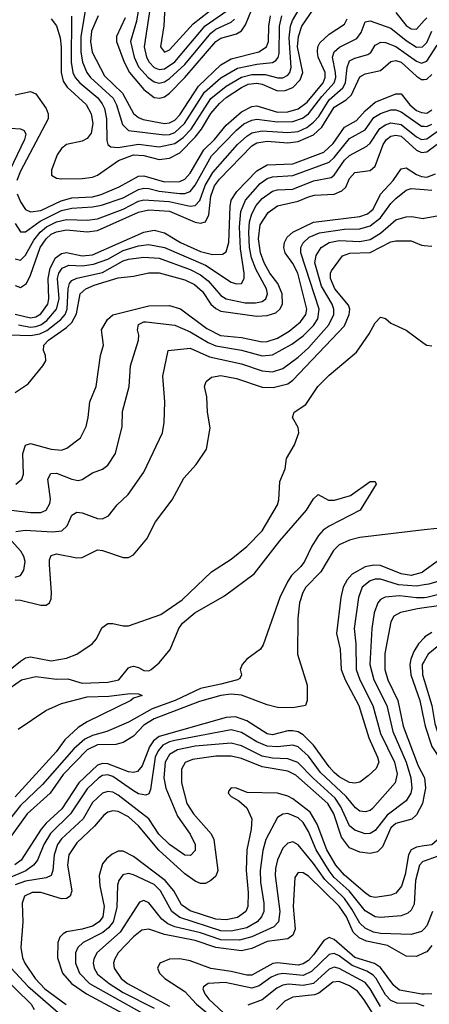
# Model space of a CAD drawing. Header units: inches. Extents: x 990535 to 1117859, y 769386 to 892122.
# Tile 773 of 1056: x 1068427 to 1070020, y 852930 to 856755. Entities that reach past the tile are written whole.
import ezdxf

# ---------------------------------------------------------------- set-up
doc = ezdxf.new("R2010")
doc.units = ezdxf.units.IN
doc.header["$MEASUREMENT"] = 0
doc.layers.add('B0865', color=7, linetype='Continuous')
doc.layers.add('B0875', color=7, linetype='Continuous')

msp = doc.modelspace()

# ---------------------------------------------------------------- linework, layer by layer
at = {"layer": 'B0865', "color": 5}
for points, elevation in [([(1068628.3, 856768.3), (1068628, 856590), (1068634.2, 856550), (1068643.7, 856530), (1068660.9, 856510), (1068731.1, 856451.1), (1068748.6, 856428.6), (1068757.3, 856410), (1068765.2, 856370), (1068765.7, 856285.7), (1068770.1, 856270.1), (1068781.6, 856261.6), (1068810, 856259.1), (1068890, 856271.1), (1068970, 856260.6), (1069030, 856273.9), (1069062.5, 856297.5), (1069094.4, 856330), (1069171, 856449), (1069230, 856497.5), (1069290, 856531.4), (1069330, 856542.8), (1069382, 856542), (1069431, 856529), (1069450, 856529), (1069470, 856539.5), (1069477.9, 856550), (1069482.4, 856570), (1069475, 856685), (1069480.5, 856730), (1069487.9, 856752.1), (1069568.5, 856890)], 3340), ([(1068550, 856759.2), (1068570.9, 856730.9), (1068584.8, 856684.8), (1068589.1, 856649.1), (1068588.3, 856550), (1068596.3, 856516.3), (1068612.5, 856492.5), (1068686.1, 856426.1), (1068705.1, 856390), (1068711.8, 856351.8), (1068705.7, 856314.3), (1068690, 856293.4), (1068670, 856283.6), (1068609.8, 856270.2), (1068590, 856254.3), (1068573.7, 856230), (1068550.6, 856170), (1068551.4, 856151.4), (1068570, 856139.6), (1068590, 856136.5), (1068670, 856137.8), (1068710, 856143.1), (1068730, 856150.6), (1068811.6, 856208.4), (1068870, 856229.6), (1068910, 856227.9), (1068970, 856211.5), (1069010, 856217.1), (1069050, 856237.7), (1069110, 856298.9), (1069134.8, 856330), (1069170, 856390.4), (1069204, 856430), (1069230, 856453.3), (1069290, 856491.8), (1069315.4, 856504.6), (1069350, 856509.1), (1069370, 856505.1), (1069430, 856479.2), (1069459.4, 856480.6), (1069490, 856492.3), (1069518.4, 856521.6), (1069528.2, 856550), (1069508, 856650), (1069511.3, 856690), (1069524.2, 856730), (1069570, 856796.5)], 3320), ([(1068895.1, 856830), (1068881.3, 856750), (1068858.9, 856670), (1068872.6, 856610), (1068890, 856572.7), (1068926.8, 856530), (1068950, 856513.8), (1068970, 856508.9), (1068990, 856513.7), (1069010, 856526.1), (1069070, 856580.8), (1069170, 856703), (1069190, 856717.8), (1069250, 856745.7), (1069262.7, 856757.3)], 3440), ([(1068938.9, 856830), (1068911.8, 856650), (1068920.7, 856610), (1068930.6, 856590.6), (1068950, 856569.2), (1068970, 856561.1), (1068990, 856564.5), (1069030, 856591.1), (1069148.3, 856731.7), (1069232.2, 856790)], 3460), ([(1068991.6, 856808.4), (1068988.1, 856731.9), (1068975, 856650), (1068990, 856629.1), (1069010, 856638), (1069101.3, 856738.8), (1069191, 856809)], 3480), ([(1068418.3, 856078.3), (1068430, 856046.9), (1068450, 856017.3), (1068470, 856008.2), (1068510, 856013.6), (1068589.2, 856050.8), (1068630, 856062.8), (1068710, 856067.5), (1068744.5, 856075.5), (1068814.6, 856105.4), (1068890, 856147.3), (1068910, 856148), (1068990, 856125.8), (1069050, 856126.9), (1069070, 856135.4), (1069090, 856158.4), (1069143.6, 856250), (1069184.2, 856290), (1069230, 856345.7), (1069290, 856397.5), (1069330, 856417.7), (1069350, 856420.2), (1069430, 856396.4), (1069470, 856396.7), (1069510, 856409.1), (1069544.8, 856435.2), (1069607.8, 856510), (1069615.6, 856530), (1069614.9, 856550), (1069588.1, 856610), (1069584.7, 856630), (1069586.9, 856650), (1069594.4, 856665.6), (1069630, 856699.5), (1069690, 856738), (1069701.2, 856758.8)], 3280), ([(1068682.2, 856790), (1068665.6, 856690), (1068665.8, 856630), (1068671.5, 856590), (1068688, 856550), (1068703.4, 856530), (1068791.4, 856450), (1068803.9, 856423.9), (1068827.8, 856347.8), (1068850, 856324.7), (1068990, 856308), (1069010, 856309.2), (1069030, 856316.8), (1069068.3, 856351.7), (1069145.8, 856474.2), (1069210, 856528.9), (1069273.7, 856566.3), (1069350, 856582.8), (1069410, 856588.9), (1069423.7, 856596.3), (1069432.3, 856607.7), (1069435.9, 856624.1), (1069437.4, 856730), (1069446.5, 856770)], 3360), ([(1068732.3, 856770), (1068706.2, 856710), (1068703.4, 856670), (1068709.1, 856629.1), (1068756.8, 856536.8), (1068827.1, 856470), (1068870.4, 856390.4), (1068890, 856375), (1068907.9, 856367.9), (1068990, 856352.2), (1069010, 856354.2), (1069030, 856364.2), (1069050, 856386.1), (1069123.1, 856496.9), (1069210, 856579.2), (1069250, 856603.4), (1069357.7, 856630), (1069387.3, 856650), (1069394.2, 856670), (1069396, 856730), (1069403.2, 856770)], 3380), ([(1068837.9, 856762.1), (1068803.2, 856690), (1068803.5, 856670), (1068833.1, 856590), (1068854.4, 856550), (1068910, 856484.3), (1068950, 856453.1), (1068972, 856450), (1068990, 856455), (1069010, 856469.4), (1069070, 856530), (1069190, 856670.8), (1069210, 856683.1), (1069270, 856700.8), (1069290, 856711.3), (1069305.1, 856734.9), (1069328.2, 856791.8)], 3420), ([(1069890, 856783), (1069930, 856733.2), (1069950, 856720.1), (1069970, 856718.8), (1070000, 856751.6)], 3280), ([(1068410, 855963.7), (1068430, 855930.7), (1068450, 855930.9), (1068507.1, 855972.9), (1068590, 856013.6), (1068630, 856022.5), (1068710, 856027.6), (1068744.9, 856035.1), (1068830, 856063.7), (1068890, 856095.9), (1068910, 856100.5), (1068930, 856098.8), (1068969.5, 856089.5), (1069050, 856080.4), (1069070, 856080.3), (1069090, 856087.9), (1069110, 856111.8), (1069173.7, 856226.3), (1069270, 856326.1), (1069299.1, 856350), (1069330, 856365.4), (1069350, 856368.8), (1069430, 856358), (1069490, 856359.2), (1069527.5, 856372.5), (1069550.9, 856389.1), (1069602.7, 856457.3), (1069650.6, 856510), (1069656.2, 856530), (1069655.5, 856550), (1069643.5, 856610), (1069649.5, 856630), (1069670.9, 856649.1), (1069737.8, 856682.2), (1069754.8, 856705.2), (1069770, 856747.5), (1069789.5, 856750.5), (1069870, 856722.7), (1069930, 856674.3), (1069970, 856648.9), (1069993.1, 856650), (1070000, 856656.8)], 3260), ([(1068410, 855826), (1068430, 855820.7), (1068450, 855840.6), (1068481.9, 855898.1), (1068507.2, 855930), (1068531.2, 855950), (1068570, 855970), (1068610, 855979.2), (1068690, 855976.2), (1068730, 855982), (1068830, 856019.3), (1068890, 856050.3), (1068910, 856055), (1069008.8, 856048.8), (1069089.9, 856030.1), (1069110, 856033.6), (1069127.7, 856052.3), (1069148.8, 856111.2), (1069178.7, 856161.3), (1069274.8, 856270), (1069310, 856303.2), (1069330, 856315.2), (1069370, 856324), (1069470, 856316.7), (1069510, 856320.7), (1069543.9, 856336.1), (1069570, 856356.6), (1069590, 856379.5), (1069630, 856444.4), (1069684.3, 856490), (1069693.5, 856510), (1069700.2, 856570), (1069710, 856594.9), (1069730, 856605.7), (1069780.5, 856619.5), (1069792, 856628), (1069810, 856655.6), (1069832.1, 856667.9), (1069850, 856666.6), (1069890, 856651.6), (1069970, 856594.6), (1069990, 856586.9), (1070000, 856590.4)], 3240), ([(1068410, 855723), (1068430, 855715), (1068453.8, 855730), (1068470, 855762.6), (1068507, 855870), (1068530, 855904.4), (1068550, 855921.5), (1068570, 855931.5), (1068610, 855938.8), (1068690, 855930.9), (1068730, 855936.7), (1068890, 856007.1), (1068930, 856016.5), (1069010, 856011.7), (1069110, 855968.8), (1069130, 855964.1), (1069149.9, 855970.1), (1069163.4, 855996.6), (1069170, 856070), (1069185.1, 856110), (1069204.6, 856135.4), (1069330, 856265.5), (1069350, 856276.6), (1069390, 856283.8), (1069470, 856277.4), (1069510, 856281.7), (1069570, 856307.9), (1069601.9, 856338.1), (1069650, 856415.2), (1069696.4, 856443.6), (1069716.9, 856463.1), (1069750, 856533.4), (1069770, 856544.4), (1069830, 856557.3), (1069870, 856592.2), (1069890, 856596.8), (1069910, 856590.1), (1069970, 856536), (1069990, 856522.8), (1070000, 856523.3)], 3220), ([(1068410, 856463.3), (1068470, 856476.3), (1068490, 856467.8), (1068530.1, 856410), (1068538.8, 856390), (1068538.4, 856370), (1068430, 856167), (1068416, 856130)], 3280), ([(1068410, 855611.4), (1068470, 855597.3), (1068490, 855600.8), (1068510, 855612.6), (1068536.7, 855650), (1068541, 855670), (1068538.4, 855750), (1068546.1, 855790), (1068567.1, 855830), (1068590, 855846.9), (1068610, 855850.7), (1068670, 855837.4), (1068710, 855841.1), (1068910, 855929.3), (1068950, 855937.3), (1068990, 855926.6), (1069052.4, 855890), (1069130, 855854.4), (1069177.6, 855842.4), (1069215.9, 855844.1), (1069230, 855853), (1069240.5, 855890), (1069245.5, 856030), (1069250, 856054), (1069272.2, 856087.8), (1069350, 856167.8), (1069390, 856191.6), (1069490, 856195.3), (1069610, 856240.3), (1069646.2, 856273.8), (1069690, 856337.5), (1069736.9, 856363.1), (1069770, 856400.5), (1069810, 856434.3), (1069890, 856466.9), (1069910, 856466.7), (1069944.1, 856424.1), (1069970, 856402.4), (1069990, 856394), (1070000, 856393.3)], 3180), ([(1068422.8, 855570), (1068470, 855560.9), (1068490, 855562.9), (1068510, 855570.2), (1068533.3, 855586.7), (1068570.8, 855630), (1068580.5, 855670), (1068575.1, 855750), (1068580, 855770), (1068592.3, 855790), (1068618.2, 855801.8), (1068670, 855799.4), (1068714.7, 855805.3), (1068770, 855824.5), (1068830, 855858.2), (1068890, 855877.2), (1068930, 855881.5), (1068990, 855870.3), (1069150, 855801), (1069250, 855735.4), (1069270, 855729.2), (1069290, 855730.2), (1069300.2, 855750), (1069300.3, 855770), (1069285.5, 855865.5), (1069281.7, 855950), (1069287.2, 856010), (1069305.7, 856054.3), (1069361.8, 856118.2), (1069390, 856138.2), (1069410, 856144.8), (1069490, 856149.5), (1069630, 856201.3), (1069650, 856219.6), (1069710, 856294.2), (1069770, 856327.7), (1069804.6, 856375.4), (1069830, 856390.6), (1069870, 856405), (1069890, 856404.7), (1069910, 856396.8), (1069990, 856341.3), (1070000, 856340.9)], 3160), ([(1068388.9, 855531.1), (1068470, 855528.3), (1068505.9, 855534.1), (1068532.7, 855547.3), (1068587.8, 855590), (1068603.8, 855610), (1068612.5, 855630), (1068616.5, 855710), (1068621.4, 855730), (1068630, 855741.3), (1068649.3, 855750.7), (1068750, 855773.6), (1068830, 855818.3), (1068850, 855825.1), (1068910, 855832.9), (1068970, 855828.1), (1069090, 855784.9), (1069130, 855764.5), (1069160.5, 855740.5), (1069210, 855683.3), (1069230.2, 855670), (1069304.3, 855655.7), (1069344.6, 855655.4), (1069370, 855660.3), (1069385, 855670), (1069391, 855690), (1069387, 855710), (1069346, 855786), (1069328.8, 855830), (1069321.2, 855870), (1069318.3, 855930), (1069321.3, 855970), (1069330, 856000.5), (1069346.9, 856033.1), (1069370, 856060.1), (1069410.5, 856089.5), (1069430, 856094.2), (1069490, 856096.2), (1069570, 856128.6), (1069637.8, 856142.2), (1069650, 856151), (1069690.6, 856210), (1069710, 856227.3), (1069776.5, 856263.5), (1069790, 856275.7), (1069827.8, 856332.2), (1069850, 856346.6), (1069870, 856354.2), (1069910, 856348.6), (1069970, 856300.2), (1069990, 856290.3), (1070000, 856291.4)], 3140), ([(1068390, 856334.2), (1068430, 856331.6), (1068445, 856325), (1068450.9, 856310.9), (1068445.9, 856290), (1068389.2, 856170.8)], 3260), ([(1068410, 855306.4), (1068460, 855340), (1068517.4, 855410), (1068528.7, 855430), (1068527.7, 855450), (1068519.6, 855470), (1068521.1, 855490), (1068539.1, 855510), (1068610, 855559.4), (1068630, 855579.2), (1068648.1, 855611.9), (1068663, 855690), (1068684.3, 855710), (1068716.8, 855723.2), (1068810, 855752.4), (1068870, 855758.3), (1068930, 855771.7), (1068970, 855771.2), (1069070, 855744.5), (1069106.7, 855726.7), (1069138.6, 855698.6), (1069171, 855650), (1069190, 855632.5), (1069210, 855622.5), (1069350, 855603.5), (1069390, 855605.6), (1069423.5, 855616.5), (1069438.9, 855630), (1069448.8, 855650), (1069447.8, 855690), (1069430.7, 855730), (1069399.6, 855770), (1069377.6, 855810), (1069363.4, 855850), (1069355.7, 855904.3), (1069362.3, 855957.7), (1069393.5, 856006.5), (1069430, 856031.8), (1069510, 856049.8), (1069550, 856067.5), (1069573.6, 856073.6), (1069650, 856077.4), (1069679.9, 856090), (1069695, 856105), (1069710, 856138.8), (1069730, 856161.5), (1069790, 856169.3), (1069810, 856186.1), (1069840.7, 856270), (1069853.8, 856290), (1069870, 856302.1), (1069890, 856306.5), (1069910, 856302.8), (1069970, 856247.9), (1069990, 856239.3), (1069999.4, 856240.6), (1070000, 856240.7)], 3120), ([(1068412.8, 854950), (1068436.2, 854970), (1068442.4, 854990), (1068439.9, 855070), (1068450, 855102), (1068470, 855109), (1068550, 855086.3), (1068590, 855083.2), (1068611.1, 855090), (1068664.2, 855130), (1068685.7, 855174.3), (1068694.3, 855210), (1068700.2, 855270), (1068724.7, 855330), (1068741.5, 855450), (1068753.7, 855490), (1068745.9, 855550), (1068769.3, 855590.7), (1068790, 855608.2), (1068930, 855642.8), (1069010, 855645.2), (1069052.2, 855632.2), (1069154.8, 855554.8), (1069208.1, 855528.1), (1069290, 855519.9), (1069370, 855503.3), (1069390, 855504.3), (1069430, 855517.5), (1069475, 855545), (1069519.3, 855580.7), (1069539.5, 855610), (1069543.4, 855630), (1069508.6, 855770), (1069490, 855807.8), (1069459.5, 855850), (1069453.8, 855870), (1069456.6, 855890), (1069466.8, 855910), (1069488.9, 855930), (1069570, 855968.6), (1069750, 855990.8), (1069779.4, 856000.6), (1069801.1, 856018.9), (1069830, 856076.8), (1069879.1, 856130), (1069910, 856175.3), (1069930, 856179.7), (1069970, 856153.7), (1069990, 856145.7), (1070000, 856144.8)], 3080), ([(1068310, 854860.1), (1068470, 854840.5), (1068510, 854840.1), (1068530.7, 854850), (1068545.1, 854874.9), (1068547.6, 854892.4), (1068536.7, 854970), (1068548.2, 854991.8), (1068570, 854993.3), (1068630, 854970.1), (1068654.6, 854965.4), (1068670.9, 854969.1), (1068710, 854994.8), (1068750, 855008.4), (1068770, 855024.2), (1068800.2, 855070), (1068825.8, 855174.2), (1068826.7, 855233.3), (1068853.3, 855330), (1068858.8, 855410), (1068889.2, 855510), (1068891.1, 855530), (1068885.3, 855550), (1068890, 855570.6), (1068910, 855581.1), (1068918.9, 855581.1), (1069030, 855568.6), (1069090, 855542.9), (1069160.4, 855500.4), (1069190, 855487.9), (1069290, 855471.5), (1069370, 855448.6), (1069410, 855453.7), (1069485.1, 855494.9), (1069530, 855527.3), (1069570, 855566.9), (1069586.6, 855593.4), (1069591.7, 855630), (1069520.1, 855850), (1069521, 855870), (1069530, 855888.1), (1069553.2, 855910), (1069593.1, 855926.9), (1069690, 855941.7), (1069750, 855942.2), (1069790, 855953.9), (1069830, 855984.8), (1069870, 856040.8), (1069890, 856060.6), (1069930, 856092.8), (1069950, 856099.4), (1070000, 856095.6)], 3060), ([(1068413.1, 854766.9), (1068448.5, 854771.5), (1068554.9, 854765.1), (1068591, 854769), (1068611.9, 854788.1), (1068630, 854830.2), (1068650, 854842), (1068670, 854839.8), (1068730, 854817.4), (1068750, 854815.2), (1068772.9, 854827.1), (1068806.6, 854870), (1068849.8, 854910), (1068910, 854996.9), (1068982.3, 855150), (1068988.9, 855190), (1068991.4, 855270), (1068983.4, 855370), (1069004.8, 855470), (1069090, 855479), (1069165, 855445), (1069290, 855418.5), (1069370, 855390.4), (1069410, 855387.4), (1069450, 855399.9), (1069510, 855443.6), (1069550, 855479.8), (1069629.6, 855570), (1069648.4, 855610), (1069648.7, 855630), (1069641.8, 855650), (1069600.2, 855720.2), (1069574.8, 855810), (1069580.7, 855839.3), (1069599.7, 855870), (1069630.6, 855889.4), (1069670, 855897.7), (1069750, 855893.2), (1069790, 855901.7), (1069830, 855926.3), (1069890, 855977), (1069930, 855989.7), (1069950.8, 855990.8), (1069996.6, 855983.4), (1070000, 855983.9)], 3040), ([(1068410, 854501.4), (1068430, 854500.3), (1068510, 854480.7), (1068530, 854479.8), (1068543.8, 854490), (1068550, 854505.5), (1068551.7, 854530), (1068542.9, 854637.1), (1068543.5, 854656.5), (1068550, 854673.4), (1068570, 854679.8), (1068650, 854664.3), (1068670, 854665.8), (1068730, 854695), (1068750, 854693.4), (1068830, 854665.1), (1068850, 854665.5), (1068870, 854675.8), (1068922.1, 854737.9), (1068955.2, 854804.8), (1069019.8, 854890), (1069065.6, 854974.4), (1069113, 855027), (1069153.9, 855086.1), (1069168.2, 855170), (1069157.3, 855230), (1069155.5, 855290), (1069146.6, 855330), (1069152.1, 855350), (1069173.1, 855366.9), (1069210, 855372.8), (1069270, 855360.8), (1069370, 855327.9), (1069413.3, 855326.7), (1069470, 855340.4), (1069490, 855354.4), (1069690, 855565.7), (1069708.9, 855610), (1069710.5, 855630), (1069706.2, 855646.2), (1069652.3, 855710), (1069635.2, 855750), (1069635.5, 855770), (1069640.2, 855779.8), (1069682.2, 855837.8), (1069711.6, 855848.4), (1069790, 855850.5), (1069870, 855892.1), (1069890, 855896.2), (1069950, 855895.7), (1069990, 855878.8), (1070000, 855877.8)], 3020), ([(1068350, 854199.4), (1068430, 854262.3), (1068450, 854275.4), (1068470, 854279.9), (1068550, 854264.6), (1068610, 854274.5), (1068650, 854290.1), (1068708.8, 854330), (1068726.7, 854350), (1068747.2, 854392.8), (1068770, 854408.8), (1068790, 854409.5), (1068830, 854399.6), (1068850, 854399.6), (1068975.7, 854444.3), (1069059.1, 854500.9), (1069173.1, 854610), (1069250, 854658.7), (1069310, 854708.9), (1069370.2, 854769.8), (1069429.4, 854870), (1069435.6, 854890), (1069439.4, 854960.6), (1069459.2, 855010), (1069464.9, 855050), (1069496.4, 855103.6), (1069512.5, 855150), (1069510.2, 855170.2), (1069488.3, 855210), (1069495.2, 855230), (1069539.4, 855260.6), (1069587.1, 855330), (1069630, 855373.9), (1069736.7, 855463.3), (1069785.9, 855534.1), (1069810, 855578), (1069830, 855599.5), (1069850, 855594.4), (1069870, 855575.8), (1069930, 855548.5), (1070000, 855497.7)], 2980), ([(1068390, 854159.8), (1068434.2, 854190), (1068490, 854203.4), (1068570, 854193.4), (1068614.6, 854194.6), (1068670, 854177.8), (1068770, 854180.9), (1068812.9, 854190), (1068850, 854237.1), (1068859.7, 854240.3), (1068870, 854243), (1068890, 854238.7), (1068910, 854226.7), (1068930, 854225.2), (1068938.9, 854230), (1068970, 854256.6), (1069012.2, 854307.8), (1069046.7, 854390), (1069060.1, 854410), (1069108.3, 854450), (1069223.3, 854516.7), (1069338.5, 854601.5), (1069439.2, 854730), (1069542.3, 854850), (1069570, 854894), (1069587.6, 854910), (1069628.6, 854888.6), (1069651.2, 854888.8), (1069713, 854907), (1069790, 854960.3), (1069810, 854961), (1069812.9, 854950), (1069750.6, 854850), (1069630, 854787.4), (1069607.9, 854772.1), (1069588.7, 854751.3), (1069563, 854710), (1069534.8, 854650), (1069521.1, 854630), (1069484.6, 854595.4), (1069468.8, 854571.2), (1069439.2, 854510), (1069374.2, 854325.8), (1069363.6, 854310), (1069310.2, 854270), (1069292.3, 854250), (1069284, 854230), (1069290.4, 854210), (1069283.9, 854196.1), (1069274.8, 854190), (1069210, 854172.9), (1069130, 854157.2), (1069032, 854110), (1068942.4, 854077.6), (1068850, 854026.3), (1068766.7, 853990), (1068710, 853974.4), (1068680.4, 853959.6), (1068637.8, 853922.2), (1068516.5, 853783.5), (1068430, 853701.8), (1068363.1, 853616.9)], 2960), ([(1070000, 854772.9), (1069750, 854743.5), (1069710, 854732.6), (1069670, 854714.4), (1069647.7, 854692.3), (1069597.6, 854610), (1069540.3, 854550), (1069528.1, 854530), (1069515.6, 854490), (1069509.1, 854430), (1069507.5, 854290), (1069545.2, 854170), (1069544.9, 854110), (1069538, 854090), (1069490, 854081.2), (1069430, 854083.3), (1069390, 854093.6), (1069290, 854130.8), (1069250, 854135.2), (1069210, 854130), (1069126.6, 854106.6), (1068950, 854039.2), (1068910, 854014.1), (1068870, 853971.7), (1068830, 853946.7), (1068800.8, 853939.2), (1068730, 853938), (1068690, 853918.8), (1068596.9, 853823.1), (1068545.8, 853750), (1068456.8, 853670), (1068387, 853573)], 2980), ([(1068410, 854589.1), (1068430, 854595.5), (1068444.2, 854615.8), (1068449.2, 854650), (1068444.2, 854670), (1068432.1, 854690), (1068395, 854730)], 3040), ([(1070000, 854613.7), (1069992.1, 854607.9), (1069950, 854596.1), (1069910, 854602.4), (1069830, 854634.1), (1069804.3, 854635.7), (1069770, 854629.3), (1069719.5, 854600.5), (1069701, 854579), (1069685.4, 854550), (1069675.9, 854510), (1069659.6, 854370), (1069673, 854310), (1069676.9, 854230), (1069692.7, 854190), (1069745.5, 854090), (1069785.2, 853965.2), (1069818.9, 853890), (1069823.4, 853870), (1069813.8, 853846.2), (1069782.9, 853817.1), (1069750, 853792.3), (1069730, 853788.7), (1069710, 853791.5), (1069670, 853813.5), (1069650, 853830.6), (1069630, 853852), (1069570, 853936.1), (1069530, 853977.1), (1069510, 853988.1), (1069490, 853992.3), (1069470, 853991.6), (1069410, 853976.7), (1069390, 853980.8), (1069310, 854031.1), (1069266.2, 854046.2), (1069230, 854043.5), (1068969.7, 853970.3), (1068947.1, 853952.9), (1068931.5, 853930), (1068903.8, 853856.2), (1068886, 853834), (1068870, 853829.9), (1068850, 853833.4), (1068770, 853864.2), (1068750, 853865.2), (1068730, 853858.6), (1068657.8, 853790), (1068591.5, 853688.5), (1068530, 853633.1), (1068510.5, 853610), (1068433.1, 853490), (1068409.1, 853470.9)], 3020), ([(1070000, 854559.3), (1069970, 854553.7), (1069899.8, 854559.8), (1069830, 854581), (1069810, 854581.2), (1069790, 854575.3), (1069759, 854550), (1069744.9, 854510), (1069728.3, 854390), (1069734.1, 854330), (1069735.4, 854230), (1069749.5, 854190), (1069800.1, 854090), (1069830, 853981.6), (1069884.5, 853870), (1069895.3, 853824.7), (1069886.9, 853790), (1069798.8, 853690), (1069790, 853682.7), (1069770, 853677.7), (1069750, 853680.5), (1069732.6, 853692.6), (1069697.2, 853737.2), (1069596.9, 853830), (1069550, 853893.2), (1069510, 853929.6), (1069490, 853936.4), (1069430, 853930), (1069390, 853932.7), (1069350, 853949.2), (1069290, 853986), (1069250, 853995.9), (1069030, 853954.6), (1069010, 853950), (1068984.2, 853935.8), (1068965.6, 853914.4), (1068954.4, 853890), (1068936.2, 853763.8), (1068930, 853746.8), (1068917.7, 853742.3), (1068890, 853747.5), (1068870, 853758.4), (1068790, 853814.9), (1068770, 853821.1), (1068750, 853818.7), (1068735.2, 853810), (1068690, 853766.9), (1068624.8, 853670), (1068547.2, 853592.8), (1068521.4, 853550), (1068496.8, 853490), (1068481.2, 853470), (1068451.5, 853448.5), (1068381.5, 853418.5)], 3040), ([(1070000, 854509.4), (1069970, 854508.5), (1069903.7, 854516.3), (1069848.6, 854511.4), (1069830, 854502), (1069819.6, 854490), (1069805, 854450), (1069795.9, 854390), (1069789.2, 854250), (1069804.4, 854190), (1069854.2, 854090), (1069877.9, 853990), (1069930, 853870.1), (1069948.6, 853810), (1069952.6, 853770), (1069948, 853750), (1069930, 853719.9), (1069855.6, 853664.4), (1069810, 853604.6), (1069790, 853592.7), (1069770, 853591.4), (1069730, 853606.6), (1069710, 853622.6), (1069676.3, 853696.3), (1069654.3, 853730), (1069567.8, 853807.8), (1069508.5, 853868.5), (1069470, 853883.8), (1069410, 853886.2), (1069370, 853894.3), (1069290, 853933.3), (1069250, 853944.2), (1069110, 853932.6), (1069041.6, 853918.4), (1069010, 853900.7), (1068993.4, 853870), (1068988.2, 853810), (1068995.9, 853770), (1069041, 853661), (1069090.5, 853590), (1069110.1, 853550), (1069110, 853527.1), (1069092, 853508), (1069070, 853509.5), (1069010, 853550.3), (1068968.4, 853590), (1068929.6, 853650), (1068810, 853741.8), (1068790, 853753.3), (1068770, 853757), (1068750, 853750.3), (1068710, 853713.2), (1068673.7, 853650), (1068590, 853572.9), (1068573.9, 853550), (1068561, 853510), (1068555.9, 853450), (1068549.7, 853430.3), (1068530, 853421.3), (1068450, 853407.9), (1068410, 853393.7)], 3060), ([(1070000, 854469.7), (1069973.8, 854466.2), (1069908.2, 854451.8), (1069882.5, 854437.5), (1069870, 854416), (1069847.2, 854292.8), (1069846.6, 854230), (1069858.8, 854190), (1069898.1, 854110), (1069918.8, 854010), (1069976.1, 853856.1), (1070000, 853811.9)], 3080), ([(1070000, 854353.8), (1069977.9, 854330), (1069959.3, 854300.7), (1069947.7, 854270), (1069944.2, 854250), (1069948.7, 854210), (1069983, 854110), (1070000, 854028.2)], 3120), ([(1070000, 854262.7), (1069992.7, 854250), (1069993.5, 854210), (1070000, 854188.8)], 3140), ([(1068421.8, 853998.2), (1068529.4, 854070.6), (1068590, 854098.5), (1068690, 854124.7), (1068773.7, 854126.3), (1068857.3, 854137.3), (1068890, 854136.1), (1068903, 854130), (1068870, 854119.7), (1068859.5, 854110), (1068690, 854027.7), (1068654.5, 854005.5), (1068603, 853957), (1068568.8, 853910), (1068410, 853735.9)], 2940), ([(1070000, 853743.4), (1069993.7, 853710), (1069970, 853665.9), (1069951.5, 853648.5), (1069890, 853632.6), (1069870, 853615.7), (1069838, 853542), (1069818, 853522), (1069790, 853516), (1069750, 853520.3), (1069710, 853537.5), (1069679.2, 853579.2), (1069648.2, 853670), (1069625.1, 853710), (1069500.4, 853820.4), (1069470, 853835.2), (1069370, 853852.5), (1069290, 853884.4), (1069250, 853893.8), (1069190, 853893.6), (1069099.6, 853880.4), (1069070.8, 853869.2), (1069056.5, 853843.5), (1069056.6, 853790), (1069077.2, 853710), (1069102.9, 853670), (1069172.5, 853592.5), (1069182.4, 853570), (1069197.9, 853450), (1069190, 853427.9), (1069171.2, 853410), (1069150, 853398.9), (1069130, 853399.4), (1069110, 853407.5), (1069070, 853436.4), (1068967.9, 853527.9), (1068890, 853623), (1068850, 853657.7), (1068810, 853678.2), (1068790, 853681.4), (1068770, 853676.3), (1068755.1, 853664.9), (1068718.6, 853621.4), (1068650, 853556.6), (1068618.5, 853510), (1068613.2, 853470), (1068630.1, 853370), (1068624, 853350), (1068610, 853341.1), (1068590, 853339.7), (1068510, 853364.2), (1068475.5, 853364.5), (1068446, 853350), (1068437.6, 853322.4), (1068439.5, 853250), (1068431.8, 853150), (1068438.8, 853110), (1068447.7, 853090), (1068487.2, 853030), (1068525.3, 852990), (1068608.8, 852928.8)], 3080), ([(1070000, 853544.8), (1069970, 853539.9), (1069949.1, 853530), (1069938.8, 853510), (1069926.1, 853433.9), (1069911.8, 853388.2), (1069890, 853361.2), (1069870, 853353.8), (1069810, 853344.5), (1069790, 853348.8), (1069770, 853362.6), (1069690, 853431), (1069656.6, 853470), (1069621.8, 853530), (1069583.9, 853630), (1069556.5, 853676.5), (1069490, 853727.9), (1069470, 853738.8), (1069430, 853749.3), (1069312.1, 853752.1), (1069270, 853769.7), (1069250, 853771.2), (1069240.8, 853759.2), (1069238, 853750), (1069250, 853737), (1069279.6, 853719.7), (1069310, 853692.7), (1069330.1, 853650), (1069327.3, 853610), (1069310.7, 853529.3), (1069308.5, 853450), (1069316.1, 853363.9), (1069314.6, 853310), (1069306.5, 853290), (1069273.7, 853266.3), (1069230, 853257.2), (1069190, 853259.8), (1069090, 853292.3), (1069056.7, 853316.7), (1069026.9, 853370), (1068993.6, 853410), (1068870, 853503.6), (1068830, 853524.5), (1068810, 853524.2), (1068786.5, 853513.5), (1068764.7, 853495.3), (1068750, 853475.4), (1068736.5, 853430), (1068739, 853390), (1068756.3, 853310), (1068751.3, 853270), (1068736.1, 853250), (1068710, 853233.7), (1068670, 853221.2), (1068610, 853211.3), (1068596.2, 853203.8), (1068583.8, 853190), (1068575.8, 853170), (1068574.5, 853110), (1068593.7, 853050), (1068628.7, 853010), (1068687.8, 852970), (1068830, 852894.2)], 3120), ([(1070000, 853486.2), (1069995.4, 853484.6), (1069982.1, 853470), (1069966.4, 853410), (1069960.8, 853319.2), (1069950, 853295.9), (1069936.6, 853283.4), (1069910, 853273.6), (1069830, 853267), (1069810, 853268.9), (1069770, 853292.9), (1069708.4, 853370), (1069650, 853422.8), (1069630, 853448.5), (1069580.5, 853530), (1069550, 853601.6), (1069530, 853636), (1069510, 853654.1), (1069470, 853670.3), (1069450, 853668.7), (1069430, 853655.4), (1069384.9, 853570), (1069372.9, 853527.1), (1069362, 853450), (1069364.2, 853404.2), (1069376.9, 853323), (1069376, 853290), (1069368, 853270), (1069350.5, 853250), (1069310, 853227), (1069250, 853213.7), (1069210, 853215.4), (1069050, 853266.4), (1069018.7, 853290), (1068975, 853370), (1068950, 853394.9), (1068870, 853432.8), (1068850, 853437.5), (1068827.9, 853432.1), (1068812.3, 853410), (1068808, 853392), (1068805.5, 853305.5), (1068790.6, 853250), (1068773.1, 853226.9), (1068750.8, 853209.2), (1068674.4, 853170), (1068652.9, 853150), (1068644.7, 853130), (1068644.4, 853090), (1068659.7, 853050), (1068698.3, 853010), (1068913.4, 852890)], 3140), ([(1070000, 853223.2), (1069990, 853212.3), (1069950, 853200.5), (1069830, 853204.7), (1069802.4, 853210), (1069770, 853225.2), (1069750, 853245.3), (1069719.4, 853299.4), (1069690, 853340.1), (1069614.4, 853414.4), (1069570, 853476.9), (1069510, 853549.4), (1069490, 853560.2), (1069470, 853555.5), (1069450, 853536.3), (1069430, 853490.8), (1069422.3, 853457.7), (1069420.5, 853430), (1069439.2, 853290), (1069434.2, 853250), (1069416, 853230), (1069330, 853191.4), (1069281.4, 853178.6), (1069210, 853180.3), (1069130, 853207.7), (1069031.1, 853231.1), (1069002.8, 853242.8), (1068980, 853260), (1068930, 853324.3), (1068910, 853333.1), (1068893.4, 853326.6), (1068818.1, 853210), (1068727.1, 853130), (1068715.3, 853104.7), (1068712.7, 853090), (1068716.5, 853070), (1068730, 853047.3), (1068774.9, 853010), (1068830, 852975.2), (1068950, 852915)], 3160), ([(1070000, 853129.3), (1069970, 853115.4), (1069930, 853116.9), (1069857.8, 853157.8), (1069775.4, 853175.4), (1069747.2, 853187.2), (1069724.5, 853210), (1069698.1, 853270), (1069670, 853310.8), (1069550, 853427.2), (1069530, 853441), (1069510, 853442), (1069497.6, 853422.4), (1069490.6, 853310), (1069498.5, 853221.5), (1069490, 853197.6), (1069470, 853184), (1069390, 853173), (1069330, 853145.9), (1069290, 853137.5), (1069190, 853150.8), (1069110, 853178), (1068990, 853201.3), (1068930, 853221.5), (1068902.9, 853217.1), (1068870, 853192.3), (1068810.5, 853130), (1068795.8, 853104.2), (1068792, 853090), (1068794.2, 853070), (1068821.7, 853030), (1068846.3, 853010), (1069010, 852922.4)], 3180), ([(1070000, 852969), (1069991.3, 852968.7), (1069904.4, 852984.4), (1069882, 853002), (1069830, 853073.1), (1069807.5, 853087.5), (1069730, 853111.6), (1069650, 853181.5), (1069630, 853189.5), (1069610, 853177.3), (1069570, 853121.2), (1069550, 853099.9), (1069530, 853086.6), (1069510, 853082.1), (1069430, 853091.1), (1069412.2, 853087.8), (1069330, 853042.8), (1069310, 853042.2), (1069250, 853057.4), (1069170, 853068.4), (1069090, 853098), (1069050, 853106.3), (1069010, 853105.2), (1068971.7, 853090), (1068963.3, 853070), (1068970.6, 853050), (1068992.3, 853030), (1069070, 852978.9), (1069114.3, 852930), (1069187.7, 852870)], 3220), ([(1070000, 852922.7), (1069970, 852932.9), (1069894.5, 852934.5), (1069870, 852944.2), (1069850, 852965.9), (1069813.7, 853030), (1069802.3, 853042.3), (1069777.7, 853057.7), (1069720.3, 853080.3), (1069670, 853117.9), (1069650, 853126.5), (1069630, 853123.3), (1069562.4, 853057.6), (1069530, 853041.7), (1069450.9, 853049.1), (1069430, 853045.8), (1069405.6, 853034.4), (1069358.5, 853001.5), (1069330, 852992.8), (1069226, 853014), (1069160.5, 853010), (1069142.4, 852997.6), (1069140.1, 852990), (1069147.1, 852970), (1069162.4, 852950), (1069333.3, 852790)], 3240), ([(1068350, 853047.6), (1068472, 852930), (1068484.1, 852910)], 3040), ([(1068394.9, 853070), (1068459.7, 852999.7), (1068586.4, 852890)], 3060), ([(1069830, 852920.5), (1069789.9, 852990), (1069770, 853014.7), (1069670, 853069.2), (1069650, 853073.4), (1069630, 853065.6), (1069569.4, 853010.6), (1069530, 853002), (1069472.5, 853007.5), (1069450, 853003.6), (1069427.4, 852992.6), (1069370, 852947.4), (1069313.8, 852926.2)], 3260), ([(1069810, 852879), (1069767.2, 852947.2), (1069740.2, 852980.2), (1069710, 853001.2), (1069670, 853018.3), (1069644.5, 853015.5), (1069590, 852972.5), (1069573.7, 852966.3), (1069490, 852957), (1069457.9, 852942.1), (1069425.5, 852910)], 3280)]:
    msp.add_lwpolyline(points, dxfattribs=dict(at, elevation=elevation))
at = {"layer": 'B0875', "color": 5}
for points, elevation in [([(1070000, 856751.6), (1070010, 856762.5)], 3280), ([(1070000, 856656.8), (1070010, 856666.5), (1070029.8, 856710.2)], 3260), ([(1070000, 856590.4), (1070010, 856593.9), (1070050, 856656.5)], 3240), ([(1070000, 856523.3), (1070010, 856523.8), (1070030, 856542.6)], 3220), ([(1070000, 856393.3), (1070010, 856392.6), (1070030, 856404.8)], 3180), ([(1070000, 856340.9), (1070010, 856340.5), (1070030, 856349.3)], 3160), ([(1070000, 856291.4), (1070010, 856292.5), (1070055.9, 856324.1)], 3140), ([(1070000, 856240.7), (1070010, 856242.1), (1070050, 856272.2)], 3120), ([(1070000, 856144.8), (1070010, 856143.9), (1070044, 856156)], 3080), ([(1070000, 856095.6), (1070030, 856093.3)], 3060), ([(1070000, 855983.9), (1070050, 855992.8)], 3040), ([(1070000, 855877.8), (1070030, 855874.9)], 3020), ([(1070000, 855497.7), (1070010, 855490.4), (1070030, 855488.2)], 2980), ([(1070050, 854778.8), (1070000, 854772.9)], 2980), ([(1070050, 854650.3), (1070000, 854613.7)], 3020), ([(1070125.3, 854594.7), (1070017.5, 854562.5), (1070000, 854559.3)], 3040), ([(1070130, 854540.5), (1070010, 854509.8), (1070000, 854509.4)], 3060), ([(1070150.2, 854490.2), (1070000, 854469.7)], 3080), ([(1070030, 854374.7), (1070003, 854357), (1070000, 854353.8)], 3120), ([(1070056.6, 854323.4), (1070015.6, 854290), (1070000, 854262.7)], 3140), ([(1070000, 854188.8), (1070030.2, 854090), (1070041, 854021), (1070055.1, 853975.1), (1070079.2, 853939.2), (1070150, 853881.9), (1070168.6, 853850), (1070170, 853830), (1070135.4, 853750), (1070113.5, 853610), (1070098.6, 853561.4), (1070082, 853530), (1070066.5, 853513.5), (1070050, 853503.4), (1070000, 853486.2)], 3140), ([(1070000, 854028.2), (1070003.8, 854010), (1070030, 853930.7), (1070050, 853899.6), (1070104.2, 853864.2), (1070114.9, 853850), (1070118.3, 853830), (1070092, 853750), (1070079.9, 853650), (1070058, 853582), (1070050, 853567.5), (1070030, 853549.6), (1070000, 853544.8)], 3120), ([(1070000, 853811.9), (1070001, 853810), (1070005, 853770), (1070000, 853743.4)], 3080), ([(1070032.2, 853290), (1070010, 853234.1), (1070000, 853223.2)], 3160), ([(1070030, 853158.1), (1070010, 853133.9), (1070000, 853129.3)], 3180), ([(1070030, 852969.9), (1070000, 852969)], 3220)]:
    msp.add_lwpolyline(points, dxfattribs=dict(at, elevation=elevation))

doc.saveas('drawing.dxf')
